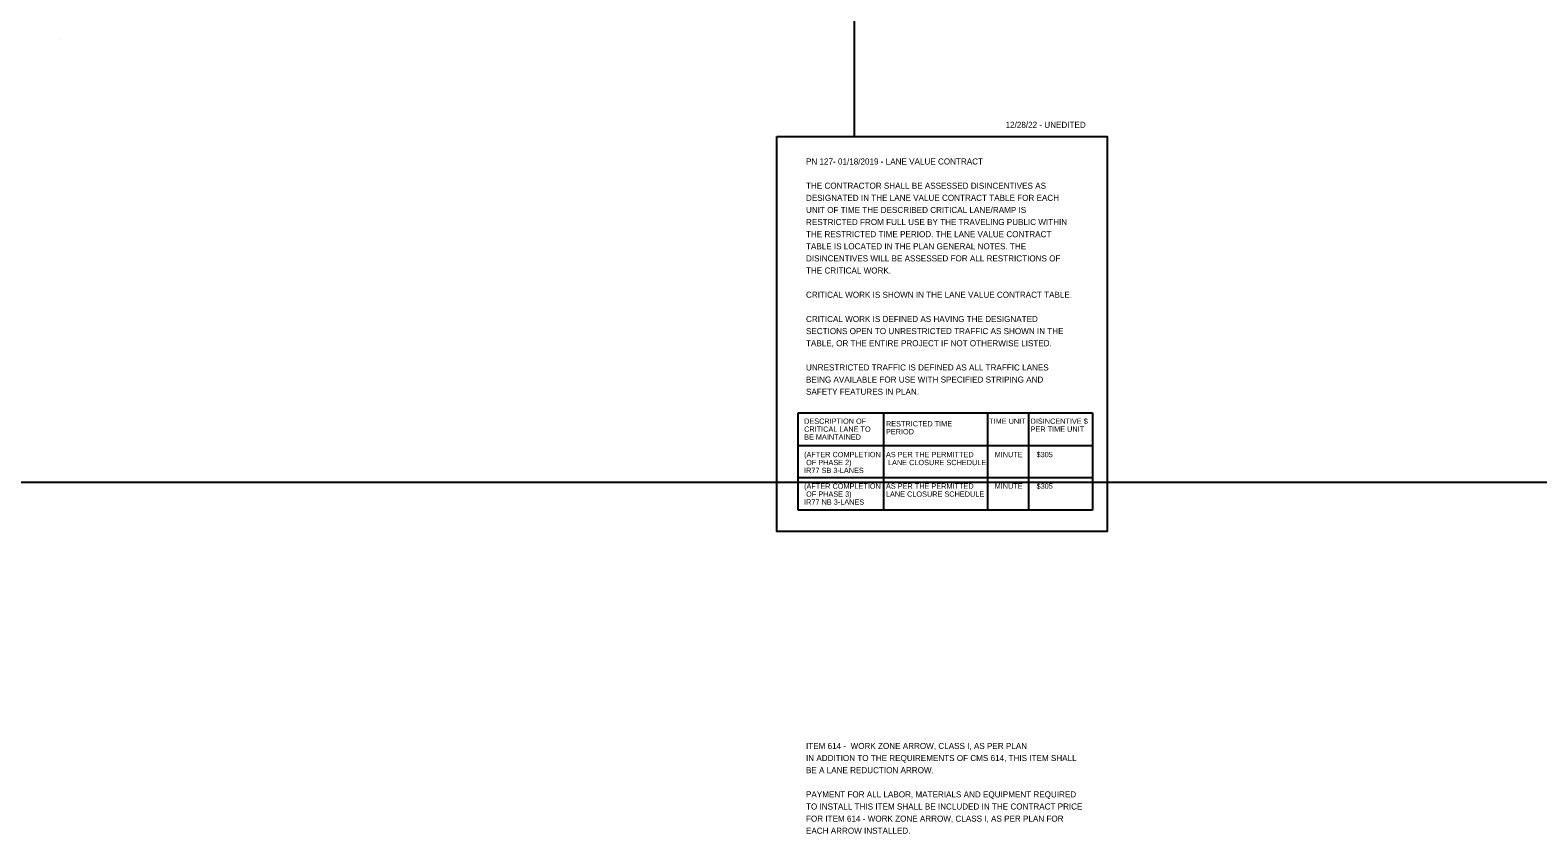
# Model space of a CAD drawing. Extents: x 1820207 to 1820557, y 740216 to 740315.
# Drawn here: x 1820402.58 to 1820437.41, y 740235.88 to 740254.46 of the extents above; entities that cross this region are included whole.
import ezdxf

# ---------------------------------------------------------------- set-up
doc = ezdxf.new("R2010")
doc.units = 0
for name, color, linetype in [('SC_Scratch1', 7, 'Continuous'), ('SC_Shading1', 7, 'Continuous'), ('SH_Text', 7, 'Continuous')]:
    doc.layers.add(name, color=color, linetype=linetype)

msp = doc.modelspace()

# ---------------------------------------------------------------- linework, layer by layer
at = {"layer": 'SC_Scratch1'}
msp.add_line((1820403.264, 740254.242), (1820403.264, 740254.242), dxfattribs=at)
at = {"layer": 'SC_Shading1'}
msp.add_line((1820421.622, 740251.994), (1820421.622, 740255.349), dxfattribs=at)
msp.add_lwpolyline([(1820419.827, 740251.994), (1820427.464, 740251.994), (1820427.464, 740242.866), (1820419.827, 740242.866)], close=True, dxfattribs=at)
at = {"layer": 'SH_Text'}
for p, q in [((1820420.325, 740245.61), (1820427.123, 740245.61)), ((1820420.325, 740243.358), (1820420.325, 740245.61)), ((1820422.298, 740245.61), (1820422.298, 740243.358)), ((1820424.694, 740245.61), (1820424.694, 740243.358)), ((1820425.647, 740245.61), (1820425.647, 740243.358)), ((1820427.123, 740245.61), (1820427.123, 740243.358)), ((1820420.325, 740244.859), (1820427.123, 740244.859)), ((1820427.123, 740244.109), (1820420.325, 740244.109)), ((1820427.123, 740243.358), (1820420.325, 740243.358))]:
    msp.add_line(p, q, dxfattribs=at)
msp.add_lwpolyline([(1820217.201, 740244.009), (1820515.724, 740244.009), (1820515.724, 740286.62), (1820217.201, 740286.62)], close=True, dxfattribs=at)

# ---------------------------------------------------------------- texts
at = {"layer": 'SC_Shading1'}
msp.add_text('12/28/22 - UNEDITED', height=0.14, dxfattribs=at).set_placement((1820425.115, 740252.197))
at = {"layer": 'SH_Text'}
for s, height, p in [('PN 127- 01/18/2019 - LANE VALUE CONTRACT', 0.14, (1820420.504, 740251.35)), ('THE CONTRACTOR SHALL BE ASSESSED DISINCENTIVES AS ', 0.14, (1820420.504, 740250.79)), ('DESIGNATED IN THE LANE VALUE CONTRACT TABLE FOR EACH ', 0.14, (1820420.504, 740250.51)), ('UNIT OF TIME THE DESCRIBED CRITICAL LANE/RAMP IS ', 0.14, (1820420.504, 740250.23)), ('RESTRICTED FROM FULL USE BY THE TRAVELING PUBLIC WITHIN ', 0.14, (1820420.504, 740249.95)), ('THE RESTRICTED TIME PERIOD. THE LANE VALUE CONTRACT ', 0.14, (1820420.504, 740249.67)), ('TABLE IS LOCATED IN THE PLAN GENERAL NOTES. THE ', 0.14, (1820420.504, 740249.39)), ('THE CRITICAL WORK.', 0.14, (1820420.504, 740248.83)), ('DISINCENTIVES WILL BE ASSESSED FOR ALL RESTRICTIONS OF ', 0.14, (1820420.504, 740249.11)), ('CRITICAL WORK IS SHOWN IN THE LANE VALUE CONTRACT TABLE. ', 0.14, (1820420.504, 740248.27)), ('SECTIONS OPEN TO UNRESTRICTED TRAFFIC AS SHOWN IN THE ', 0.14, (1820420.504, 740247.43)), ('CRITICAL WORK IS DEFINED AS HAVING THE DESIGNATED ', 0.14, (1820420.504, 740247.71)), ('TABLE, OR THE ENTIRE PROJECT IF NOT OTHERWISE LISTED.  ', 0.14, (1820420.504, 740247.15)), ('UNRESTRICTED TRAFFIC IS DEFINED AS ALL TRAFFIC LANES ', 0.14, (1820420.504, 740246.59)), ('SAFETY FEATURES IN PLAN.  ', 0.14, (1820420.504, 740246.03)), ('BEING AVAILABLE FOR USE WITH SPECIFIED STRIPING AND ', 0.14, (1820420.504, 740246.31)), ('DESCRIPTION OF ', 0.12225, (1820420.46, 740245.357)), ('TIME UNIT', 0.1222, (1820424.735, 740245.357)), ('DISINCENTIVE $ ', 0.12225, (1820425.693, 740245.357)), ('CRITICAL LANE TO ', 0.12225, (1820420.46, 740245.173)), ('RESTRICTED TIME ', 0.12225, (1820422.351, 740245.297)), ('PERIOD', 0.1222, (1820422.351, 740245.114)), ('PER TIME UNIT', 0.12225, (1820425.693, 740245.173)), ('BE MAINTAINED', 0.12225, (1820420.46, 740244.99)), ('(AFTER COMPLETION ', 0.12225, (1820420.46, 740244.586)), (' OF PHASE 2)', 0.12225, (1820420.46, 740244.402)), ('AS PER THE PERMITTED ', 0.12225, (1820422.351, 740244.586)), (' LANE CLOSURE SCHEDULE', 0.12225, (1820422.351, 740244.402)), ('MINUTE', 0.1222, (1820424.863, 740244.586)), ('$305', 0.1222, (1820425.831, 740244.586)), ('IR77 SB 3-LANES', 0.12225, (1820420.46, 740244.219)), ('(AFTER COMPLETION', 0.12225, (1820420.46, 740243.856)), (' OF PHASE 3)', 0.12225, (1820420.46, 740243.672)), ('AS PER THE PERMITTED ', 0.12225, (1820422.351, 740243.856)), ('LANE CLOSURE SCHEDULE', 0.12225, (1820422.351, 740243.672)), ('MINUTE', 0.1222, (1820424.863, 740243.856)), ('$305', 0.1222, (1820425.831, 740243.856)), ('IR77 NB 3-LANES', 0.12225, (1820420.46, 740243.489)), ('ITEM 614 -  WORK ZONE ARROW, CLASS I, AS PER PLAN', 0.14, (1820420.504, 740237.843)), ('IN ADDITION TO THE REQUIREMENTS OF CMS 614, THIS ITEM SHALL', 0.14, (1820420.504, 740237.563)), ('BE A LANE REDUCTION ARROW.', 0.14, (1820420.504, 740237.283)), ('PAYMENT FOR ALL LABOR, MATERIALS AND EQUIPMENT REQUIRED', 0.14, (1820420.504, 740236.723)), ('TO INSTALL THIS ITEM SHALL BE INCLUDED IN THE CONTRACT PRICE', 0.14, (1820420.504, 740236.443)), ('FOR ITEM 614 - WORK ZONE ARROW, CLASS I, AS PER PLAN FOR ', 0.14, (1820420.504, 740236.163)), ('EACH ARROW INSTALLED.', 0.14, (1820420.504, 740235.883))]:
    msp.add_text(s, height=height, dxfattribs=at).set_placement(p)

doc.saveas('drawing.dxf')
